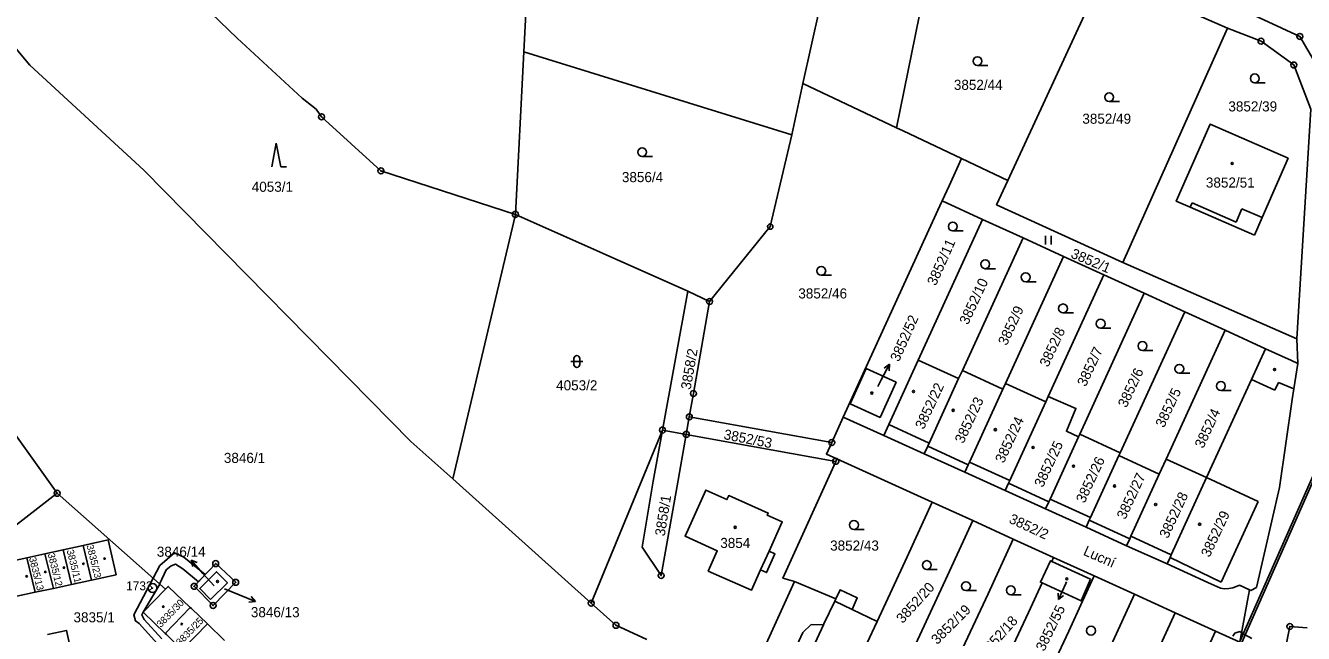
# Model space of a CAD drawing. Extents: x -644096 to -634268, y -1141430 to -1133463.
# Drawn here: x -640343 to -640127.6, y -1137631.3 to -1137528.7 of the extents above; entities that cross this region are included whole.
import ezdxf

# ---------------------------------------------------------------- set-up
doc = ezdxf.new("R2010")
doc.units = 0
for name, color, linetype in [('_CIVIL_CONSTRUCTION', 7, 'Continuous'), ('B_Hranice _3D', 7, 'Continuous'), ('M_Svah_Nasyp', 7, 'Continuous'), ('M_Svah_Zarez', 7, 'Continuous'), ('svrsek_osa_sjezdy', 7, 'Continuous'), ('svrsek_osa_VRT', 7, 'Continuous'), ('svrsek_popisy_VRT', 7, 'Continuous'), ('terminal_VRT', 7, 'Continuous')]:
    doc.layers.add(name, color=color, linetype=linetype)

msp = doc.modelspace()

# ---------------------------------------------------------------- linework, layer by layer
at = {"layer": '_CIVIL_CONSTRUCTION'}
for centre, radius in [((-640128.16, -1137530.58), 0.5), ((-640134.7, -1137531.38), 0.5), ((-640134.7, -1137531.38), 0.0303), ((-640128.16, -1137530.58), 0.0303), ((-640129.18, -1137535.4), 0.5), ((-640129.18, -1137535.4), 0.0303), ((-640293.07, -1137544.14), 0.5), ((-640293.07, -1137544.14), 0.0303), ((-640283.07, -1137553.27), 0.5), ((-640283.07, -1137553.27), 0.0303), ((-640260.4, -1137560.61), 0.5), ((-640260.4, -1137560.61), 0.0303), ((-640217.43, -1137562.68), 0.45), ((-640217.43, -1137562.68), 0.0273), ((-640227.66, -1137575.32), 0.5), ((-640227.66, -1137575.32), 0.0303), ((-640230.39, -1137590.83), 0.5), ((-640230.39, -1137590.83), 0.0303), ((-640231.08, -1137594.78), 0.5), ((-640231.08, -1137594.78), 0.0303), ((-640235.59, -1137597), 0.5), ((-640235.59, -1137597), 0.0303), ((-640231.59, -1137597.73), 0.5), ((-640231.59, -1137597.73), 0.0303), ((-640207.07, -1137599.11), 0.5), ((-640207.07, -1137599.11), 0.0303), ((-640206.4, -1137602.28), 0.5), ((-640206.4, -1137602.28), 0.0303), ((-640337.64, -1137607.67), 0.5), ((-640337.64, -1137607.67), 0.0303), ((-640310.92, -1137619.54), 0.5), ((-640310.92, -1137619.54), 0.0303), ((-640307.55, -1137622.69), 0.5), ((-640307.55, -1137622.69), 0.0303), ((-640235.83, -1137621.54), 0.5), ((-640235.83, -1137621.54), 0.0303), ((-640321.57, -1137623.66), 0.75), ((-640321.57, -1137623.66), 0.03), ((-640314.56, -1137623.37), 0.5), ((-640314.56, -1137623.37), 0.0303), ((-640311.36, -1137626.59), 0.5), ((-640311.36, -1137626.59), 0.0303), ((-640247.61, -1137626.22), 0.5), ((-640247.61, -1137626.22), 0.0303), ((-640243.44, -1137629.95), 0.5), ((-640243.44, -1137629.95), 0.0303), ((-640129.84, -1137630.16), 0.5), ((-640129.84, -1137630.16), 0.0303)]:
    msp.add_circle(centre, radius, dxfattribs=at)
at = {"layer": 'B_Hranice _3D'}
for points in [[(-640123.36, -1137598.92), (-640138.26, -1137632.69)], [(-640137.94, -1137632.83), (-640123.34, -1137599.74)], [(-640312.69, -1137621.4), (-640316.29, -1137618.44), (-640317.84, -1137617.7), (-640320.31, -1137619.86), (-640321.46, -1137622.02), (-640324.73, -1137628.17), (-640324.43, -1137629.2), (-640323.84, -1137629.64), (-640320.72, -1137633.05)], [(-640319.99, -1137632.25), (-640322.97, -1137628.94), (-640323.38, -1137628.17), (-640323.17, -1137627.72), (-640320.36, -1137623), (-640320.31, -1137622.91), (-640319.29, -1137620.57), (-640318.45, -1137619.91), (-640317.69, -1137619.63), (-640316.45, -1137620.4), (-640313.82, -1137622.6), (-640312.69, -1137621.4)], [(-640136.25, -1137632.16), (-640137.98, -1137631.19), (-640138.3, -1137631.01), (-640139.11, -1137631.26), (-640139.45, -1137631.8)]]:
    msp.add_lwpolyline(points, dxfattribs=at)
at = {"layer": 'M_Svah_Nasyp'}
for p, q in [((-640146.63, -1137559.41), (-640146.31, -1137558.67)), ((-640146.31, -1137558.67), (-640138.9, -1137561.91)), ((-640138.9, -1137561.91), (-640137.94, -1137559.67)), ((-640137.94, -1137559.67), (-640134.51, -1137561.15)), ((-640132.35, -1137590.27), (-640136.32, -1137588.49)), ((-640131.77, -1137588.97), (-640132.35, -1137590.27)), ((-640129.17, -1137590.06), (-640131.77, -1137588.97)), ((-640197.45, -1137596.08), (-640190.65, -1137599.21)), ((-640190.88, -1137599.72), (-640184.07, -1137602.85)), ((-640183.86, -1137602.4), (-640177.05, -1137605.52)), ((-640143.88, -1137605.03), (-640135.17, -1137609.05)), ((-640170.45, -1137609.1), (-640177.26, -1137605.98)), ((-640170.25, -1137608.65), (-640163.44, -1137611.78)), ((-640141.44, -1137622.64), (-640135.17, -1137609.05)), ((-640163.65, -1137612.22), (-640156.84, -1137615.36)), ((-640156.63, -1137614.89), (-640149.83, -1137618.04)), ((-640219.07, -1137620.6), (-640217.63, -1137617.43)), ((-640163.44, -1137622.14), (-640169.96, -1137619.16)), ((-640141.44, -1137622.64), (-640150.03, -1137618.48)), ((-640163.44, -1137622.14), (-640165, -1137625.8)), ((-640206.56, -1137625.9), (-640203.64, -1137627.3))]:
    msp.add_line(p, q, dxfattribs=at)
for points in [[(-640217.63, -1137617.43), (-640215.42, -1137612.49), (-640217.93, -1137611.38), (-640217.76, -1137611.01), (-640224.42, -1137608.05), (-640224.75, -1137608.72), (-640228.31, -1137607.14), (-640231.79, -1137614.88), (-640226.36, -1137617.39), (-640227.89, -1137620.81), (-640220.62, -1137624.04), (-640219.07, -1137620.6)], [(-640219.07, -1137620.6), (-640218.06, -1137621.06), (-640216.65, -1137617.91), (-640217.63, -1137617.43)]]:
    msp.add_lwpolyline(points, dxfattribs=at)
at = {"layer": 'M_Svah_Zarez'}
for centre, radius in [((-640139.57, -1137552.01), 0.175), ((-640132.41, -1137586.8), 0.175), ((-640193.29, -1137590.49), 0.175), ((-640200.31, -1137590.76), 0.175), ((-640186.59, -1137593.68), 0.175), ((-640179.49, -1137596.93), 0.175), ((-640173.13, -1137599.93), 0.175), ((-640166.31, -1137603.09), 0.175), ((-640159.39, -1137606.44), 0.175), ((-640152.46, -1137609.56), 0.175), ((-640223.35, -1137613.41), 0.175), ((-640145.05, -1137612.9), 0.175), ((-640336.51, -1137620.22), 0.123), ((-640333.22, -1137619.57), 0.123), ((-640329.65, -1137618.69), 0.123), ((-640342.79, -1137621.68), 0.123), ((-640339.65, -1137620.94), 0.123), ((-640310.61, -1137622.56), 0.175), ((-640167.45, -1137622.11), 0.175), ((-640319.77, -1137626.81), 0.123), ((-640316.64, -1137629.73), 0.123)]:
    msp.add_circle(centre, radius, dxfattribs=at)
at = {"layer": 'svrsek_osa_sjezdy'}
for p, q in [((-640182.5, -1137535.5), (-640180.75, -1137535.5)), ((-640135.75, -1137538.42), (-640134, -1137538.42)), ((-640160.3, -1137541.59), (-640158.55, -1137541.59)), ((-640300.71, -1137548.58), (-640301.46, -1137552.58)), ((-640299.96, -1137552.58), (-640300.71, -1137548.58)), ((-640239.03, -1137550.86), (-640237.28, -1137550.86)), ((-640299.96, -1137552.58), (-640298.96, -1137552.58)), ((-640186.66, -1137563.41), (-640184.91, -1137563.41)), ((-640171.06, -1137565.71), (-640171.06, -1137564.21)), ((-640170.06, -1137565.71), (-640170.06, -1137564.21)), ((-640208.84, -1137570.89), (-640207.09, -1137570.89)), ((-640181.2, -1137569.77), (-640179.45, -1137569.77)), ((-640174.37, -1137571.97), (-640172.62, -1137571.97)), ((-640168.07, -1137577.23), (-640166.32, -1137577.23)), ((-640161.75, -1137579.81), (-640160, -1137579.81)), ((-640154.69, -1137583.56), (-640152.94, -1137583.56)), ((-640251.03, -1137585.44), (-640249.03, -1137585.44)), ((-640250.53, -1137584.94), (-640250.53, -1137585.94)), ((-640249.53, -1137585.94), (-640249.53, -1137584.94)), ((-640148.47, -1137587.42), (-640146.72, -1137587.42)), ((-640141.47, -1137590.32), (-640139.72, -1137590.32)), ((-640203.33, -1137613.77), (-640201.58, -1137613.77)), ((-640191.04, -1137620.54), (-640189.29, -1137620.54)), ((-640184.43, -1137624.1), (-640182.68, -1137624.1)), ((-640176.88, -1137624.79), (-640175.13, -1137624.79))]:
    msp.add_line(p, q, dxfattribs=at)
for centre in [(-640182.5, -1137534.75), (-640135.75, -1137537.67), (-640160.3, -1137540.84), (-640239.03, -1137550.11), (-640186.66, -1137562.66), (-640181.2, -1137569.02), (-640208.84, -1137570.14), (-640174.37, -1137571.22), (-640168.07, -1137576.48), (-640161.75, -1137579.06), (-640154.69, -1137582.81), (-640148.47, -1137586.67), (-640141.47, -1137589.57), (-640203.33, -1137613.02), (-640191.04, -1137619.79), (-640184.43, -1137623.35), (-640176.88, -1137624.04), (-640163.36, -1137630.86)]:
    msp.add_circle(centre, 0.75, dxfattribs=at)
for centre, start, end in [((-640250.03, -1137584.94), 0, 180), ((-640250.03, -1137585.94), 180, 359.9879)]:
    msp.add_arc(centre, 0.5, start, end, dxfattribs=at)
at = {"layer": 'svrsek_popisy_VRT'}
for p, q in [((-640198.74, -1137588.54), (-640197.33, -1137585.89)), ((-640197.33, -1137585.89), (-640198.24, -1137586.54)), ((-640197.33, -1137585.89), (-640197.36, -1137587.01)), ((-640199.32, -1137589.64), (-640198.74, -1137588.54)), ((-640313.07, -1137621.19), (-640315.08, -1137618.96)), ((-640315.08, -1137618.96), (-640314.04, -1137619.37)), ((-640315.08, -1137618.96), (-640314.78, -1137620.04)), ((-640311.2, -1137623.27), (-640313.07, -1137621.19)), ((-640167.51, -1137622.61), (-640167.63, -1137622.88)), ((-640309.44, -1137623.82), (-640306.99, -1137624.82)), ((-640306.99, -1137624.82), (-640304.21, -1137625.94)), ((-640168.85, -1137625.62), (-640168.9, -1137624.5)), ((-640167.63, -1137622.88), (-640168.85, -1137625.62)), ((-640304.21, -1137625.94), (-640305.32, -1137626.03)), ((-640304.21, -1137625.94), (-640304.95, -1137625.1)), ((-640168.85, -1137625.62), (-640167.99, -1137624.91))]:
    msp.add_line(p, q, dxfattribs=at)
at = {"layer": 'terminal_VRT'}
for p, q in [((-640186.99, -1137500.85), (-640196.16, -1137545.99)), ((-640177.36, -1137554.9), (-640160.74, -1137518.82)), ((-640209.12, -1137525.92), (-640211.96, -1137538.5)), ((-640140.33, -1137529.17), (-640158.02, -1137568.74)), ((-640258.96, -1137533.2), (-640260.4, -1137560.61)), ((-640258.96, -1137533.2), (-640213.77, -1137547.2)), ((-640211.96, -1137538.5), (-640213.77, -1137547.2)), ((-640211.96, -1137538.5), (-640196.16, -1137545.99)), ((-640177.36, -1137554.9), (-640185.19, -1137551.19)), ((-640188.45, -1137558.33), (-640181.63, -1137561.45)), ((-640270.94, -1137605.26), (-640260.4, -1137560.61)), ((-640260.4, -1137560.61), (-640231.31, -1137573.54)), ((-640181.63, -1137561.45), (-640192.48, -1137585.2)), ((-640181.63, -1137561.45), (-640174.82, -1137564.57)), ((-640174.82, -1137564.57), (-640185.05, -1137586.96)), ((-640174.82, -1137564.57), (-640168.01, -1137567.69)), ((-640168.01, -1137567.69), (-640177.8, -1137589.13)), ((-640168.01, -1137567.69), (-640161.2, -1137570.8)), ((-640128.69, -1137581.63), (-640158.02, -1137568.74)), ((-640161.2, -1137570.8), (-640170.59, -1137591.35)), ((-640161.2, -1137570.8), (-640154.38, -1137573.92)), ((-640235.59, -1137597), (-640231.31, -1137573.54)), ((-640231.31, -1137573.54), (-640227.66, -1137575.32)), ((-640154.38, -1137573.92), (-640165.25, -1137597.71)), ((-640154.38, -1137573.92), (-640147.56, -1137577.04)), ((-640147.56, -1137577.04), (-640158.45, -1137600.85)), ((-640147.56, -1137577.04), (-640140.75, -1137580.16)), ((-640140.75, -1137580.16), (-640150.68, -1137601.89)), ((-640140.75, -1137580.16), (-640133.94, -1137583.28)), ((-640128.52, -1137585.76), (-640128.69, -1137581.63)), ((-640192.48, -1137585.2), (-640185.68, -1137588.33)), ((-640185.68, -1137588.33), (-640185.05, -1137586.96)), ((-640185.05, -1137586.96), (-640178.24, -1137590.1)), ((-640178.24, -1137590.1), (-640177.8, -1137589.13)), ((-640177.8, -1137589.13), (-640171, -1137592.26)), ((-640171, -1137592.26), (-640170.59, -1137591.35)), ((-640231.08, -1137594.78), (-640231.59, -1137597.73)), ((-640231.08, -1137594.78), (-640207.07, -1137599.11)), ((-640205.12, -1137594.84), (-640207.07, -1137599.11)), ((-640198.3, -1137597.94), (-640205.12, -1137594.84)), ((-640235.59, -1137597), (-640247.61, -1137626.22)), ((-640231.59, -1137597.73), (-640235.59, -1137597)), ((-640206.4, -1137602.28), (-640231.59, -1137597.73)), ((-640191.48, -1137601.03), (-640198.3, -1137597.94)), ((-640165.45, -1137598.15), (-640165.25, -1137597.71)), ((-640165.25, -1137597.71), (-640158.45, -1137600.85)), ((-640184.65, -1137604.13), (-640191.48, -1137601.03)), ((-640158.45, -1137600.85), (-640158.65, -1137601.29)), ((-640206.21, -1137601.85), (-640206.4, -1137602.28)), ((-640206.21, -1137601.85), (-640190.13, -1137609.17)), ((-640158.65, -1137601.29), (-640151.85, -1137604.44)), ((-640151.85, -1137604.44), (-640150.68, -1137601.89)), ((-640150.68, -1137601.89), (-640143.88, -1137605.03)), ((-640247.61, -1137626.22), (-640270.94, -1137605.26)), ((-640177.83, -1137607.22), (-640184.65, -1137604.13)), ((-640319.38, -1137623.87), (-640337.64, -1137607.67)), ((-640171.01, -1137610.32), (-640177.83, -1137607.22)), ((-640190.13, -1137609.17), (-640183.31, -1137612.28)), ((-640164.19, -1137613.41), (-640171.01, -1137610.32)), ((-640183.31, -1137612.28), (-640176.49, -1137615.39)), ((-640157.37, -1137616.51), (-640164.19, -1137613.41)), ((-640176.49, -1137615.39), (-640169.66, -1137618.5)), ((-640342.78, -1137618.54), (-640339.71, -1137617.87)), ((-640339.71, -1137617.87), (-640336.64, -1137617.2)), ((-640339.71, -1137617.87), (-640338.27, -1137623.71)), ((-640336.64, -1137617.2), (-640333.26, -1137616.46)), ((-640336.64, -1137617.2), (-640335.23, -1137623.05)), ((-640331.86, -1137622.33), (-640333.26, -1137616.46)), ((-640150.54, -1137619.6), (-640157.37, -1137616.51)), ((-640345.86, -1137619.21), (-640342.78, -1137618.54)), ((-640342.78, -1137618.54), (-640341.37, -1137624.38)), ((-640169.66, -1137618.5), (-640162.84, -1137621.61)), ((-640331.86, -1137622.33), (-640335.23, -1137623.05)), ((-640206.37, -1137625.5), (-640213.32, -1137622.57)), ((-640162.84, -1137621.61), (-640164.8, -1137625.89)), ((-640162.84, -1137621.61), (-640156.02, -1137624.72)), ((-640341.37, -1137624.38), (-640344.45, -1137625.04)), ((-640338.27, -1137623.71), (-640341.37, -1137624.38)), ((-640335.23, -1137623.05), (-640338.27, -1137623.71)), ((-640156.02, -1137624.72), (-640149.2, -1137627.83)), ((-640136.66, -1137623.96), (-640138.33, -1137623.2)), ((-640315.21, -1137626.92), (-640319.44, -1137631.31)), ((-640149.2, -1137627.83), (-640142.37, -1137630.93)), ((-640316.56, -1137634.08), (-640312.33, -1137629.7)), ((-640309.44, -1137632.49), (-640312.33, -1137629.7)), ((-640142.37, -1137630.93), (-640138.28, -1137632.8))]:
    msp.add_line(p, q, dxfattribs=at)
for points in [[(-640260.41, -1137469.76), (-640259.69, -1137497.17), (-640257.81, -1137510.32), (-640258.96, -1137533.2)], [(-640332.13, -1137506.94), (-640307.29, -1137530.85), (-640296.36, -1137541.01), (-640293.98, -1137542.86), (-640293.07, -1137544.14), (-640283.07, -1137553.27), (-640260.4, -1137560.61)], [(-640161.6, -1137514.66), (-640150.88, -1137520.01), (-640128.16, -1137530.58), (-640123.72, -1137538.17)], [(-640140.33, -1137529.17), (-640152.31, -1137523.88), (-640160.74, -1137518.82)], [(-640270.94, -1137605.26), (-640278, -1137598.92), (-640323.03, -1137553.16), (-640342.24, -1137535.43), (-640351.96, -1137523.8)], [(-640128.69, -1137581.63), (-640126.29, -1137542.85), (-640129.18, -1137535.4), (-640134.7, -1137531.38), (-640140.33, -1137529.17)], [(-640213.77, -1137547.2), (-640217.43, -1137562.68), (-640227.66, -1137575.32)], [(-640196.16, -1137545.99), (-640195.03, -1137546.52), (-640185.19, -1137551.19)], [(-640135.81, -1137564.12), (-640146.63, -1137559.41), (-640148.99, -1137558.39), (-640143.3, -1137545.4), (-640130.14, -1137551.13), (-640134.51, -1137561.15), (-640135.81, -1137564.12)], [(-640185.19, -1137551.19), (-640187.28, -1137555.77), (-640188.45, -1137558.33)], [(-640158.02, -1137568.74), (-640179.28, -1137558.99), (-640177.36, -1137554.9)], [(-640188.45, -1137558.33), (-640188.55, -1137558.56), (-640205.12, -1137594.84)], [(-640337.64, -1137607.67), (-640354.19, -1137584.61), (-640369.89, -1137571.62)], [(-640227.66, -1137575.32), (-640230.39, -1137590.83), (-640231.08, -1137594.78)], [(-640143.88, -1137605.03), (-640136.32, -1137588.49), (-640133.94, -1137583.28)], [(-640133.94, -1137583.28), (-640129.56, -1137585.28), (-640128.52, -1137585.76)], [(-640198.3, -1137597.94), (-640197.45, -1137596.08), (-640192.48, -1137585.2)], [(-640136.66, -1137623.96), (-640136.41, -1137624.08), (-640135.44, -1137623.54), (-640131.61, -1137606.67), (-640129.44, -1137591.82), (-640129.17, -1137590.06), (-640128.52, -1137585.76)], [(-640203.96, -1137592.59), (-640201.27, -1137586.64), (-640196.22, -1137588.94), (-640198.91, -1137594.87), (-640203.96, -1137592.59)], [(-640191.48, -1137601.03), (-640190.88, -1137599.72), (-640190.65, -1137599.21), (-640185.68, -1137588.33)], [(-640184.65, -1137604.13), (-640184.07, -1137602.85), (-640183.86, -1137602.4), (-640178.24, -1137590.1)], [(-640177.83, -1137607.22), (-640177.26, -1137605.98), (-640177.05, -1137605.52), (-640171, -1137592.26)], [(-640170.59, -1137591.35), (-640165.91, -1137593.35), (-640167.52, -1137597.19), (-640165.45, -1137598.15)], [(-640231.59, -1137597.73), (-640233.11, -1137606.44), (-640235.83, -1137621.54), (-640239.02, -1137616.74), (-640237.17, -1137605.65), (-640235.59, -1137597)], [(-640171.01, -1137610.32), (-640170.45, -1137609.1), (-640170.25, -1137608.65), (-640165.45, -1137598.15)], [(-640207.07, -1137599.11), (-640207.96, -1137601.05), (-640206.21, -1137601.85)], [(-640206.4, -1137602.28), (-640215.29, -1137621.99), (-640213.32, -1137622.57)], [(-640164.19, -1137613.41), (-640163.65, -1137612.22), (-640163.44, -1137611.78), (-640158.65, -1137601.29)], [(-640157.37, -1137616.51), (-640156.84, -1137615.36), (-640156.63, -1137614.89), (-640151.85, -1137604.44)], [(-640150.54, -1137619.6), (-640150.03, -1137618.48), (-640149.83, -1137618.04), (-640143.88, -1137605.03)], [(-640355.08, -1137621.22), (-640349.27, -1137616.64), (-640338.35, -1137608.22), (-640337.64, -1137607.67)], [(-640190.13, -1137609.17), (-640194.35, -1137618.38), (-640199.43, -1137629.31)], [(-640183.31, -1137612.28), (-640187.53, -1137621.52), (-640194.77, -1137637.06)], [(-640333.26, -1137616.46), (-640329.05, -1137615.53), (-640327.71, -1137621.43), (-640331.86, -1137622.33)], [(-640176.49, -1137615.39), (-640180.72, -1137624.65), (-640187.99, -1137640.23)], [(-640311.36, -1137626.59), (-640314.56, -1137623.37), (-640310.92, -1137619.54), (-640307.55, -1137622.69), (-640311.36, -1137626.59)], [(-640171.62, -1137622.79), (-640171.89, -1137622.67), (-640170.19, -1137619.06), (-640169.96, -1137619.16), (-640169.66, -1137618.5)], [(-640141.54, -1137623.69), (-640143.67, -1137622.72), (-640150.54, -1137619.6)], [(-640311.77, -1137625.57), (-640313.62, -1137623.73), (-640310.77, -1137620.92), (-640308.94, -1137622.78), (-640311.77, -1137625.57)], [(-640213.32, -1137622.57), (-640220.08, -1137637.43), (-640223.3, -1137640.79)], [(-640319.44, -1137631.31), (-640323.17, -1137627.72), (-640319.38, -1137623.87)], [(-640315.21, -1137626.92), (-640318.91, -1137623.39), (-640319.38, -1137623.87)], [(-640199.43, -1137629.31), (-640203.64, -1137627.3), (-640202.76, -1137625.33), (-640205.65, -1137623.95), (-640206.37, -1137625.5)], [(-640171.62, -1137622.79), (-640173.9, -1137627.78), (-640181.13, -1137643.25)], [(-640164.8, -1137625.89), (-640165, -1137625.8), (-640171.62, -1137622.79)], [(-640156.02, -1137624.72), (-640160.28, -1137634.05), (-640167.44, -1137649.33)], [(-640138.33, -1137623.2), (-640138.98, -1137623.48), (-640139.44, -1137623.62), (-640140.13, -1137623.74), (-640140.84, -1137623.77), (-640141.54, -1137623.69)], [(-640138.28, -1137632.8), (-640136.99, -1137625.75), (-640136.66, -1137623.96)], [(-640312.33, -1137629.7), (-640314.99, -1137627.13), (-640315.21, -1137626.92)], [(-640238.24, -1137632.33), (-640243.44, -1137629.95), (-640247.61, -1137626.22)], [(-640206.37, -1137625.5), (-640206.56, -1137625.9), (-640208.39, -1137629.69), (-640208.48, -1137629.87)], [(-640164.8, -1137625.89), (-640167.09, -1137630.92), (-640174.35, -1137646.42)], [(-640149.2, -1137627.83), (-640153.46, -1137637.19), (-640160.67, -1137652.52)], [(-640339.28, -1137631.49), (-640336.07, -1137630.82), (-640334.67, -1137637.17), (-640337.89, -1137637.88)], [(-640316.56, -1137634.08), (-640319.22, -1137631.52), (-640319.44, -1137631.31)], [(-640208.48, -1137629.87), (-640210.53, -1137629.82), (-640211.96, -1137631.17), (-640215.74, -1137639.45), (-640216.15, -1137644.18), (-640214.81, -1137646.68), (-640195.89, -1137655.61), (-640152.94, -1137675.47), (-640148.17, -1137676.43)], [(-640208.48, -1137629.87), (-640213.88, -1137641.49), (-640215.42, -1137644.8), (-640208.19, -1137648.17)], [(-640199.43, -1137629.31), (-640201.16, -1137633.04), (-640201.85, -1137634.51)], [(-640142.37, -1137630.93), (-640146.65, -1137640.32), (-640153.91, -1137655.74)], [(-640126.94, -1137630.39), (-640129.84, -1137630.16), (-640138.56, -1137673.25)]]:
    msp.add_lwpolyline(points, dxfattribs=at)

# ---------------------------------------------------------------- texts
at = {"layer": '_CIVIL_CONSTRUCTION'}
msp.add_text('1733', height=1.5, dxfattribs=at).set_placement((-640326.02, -1137624.03))
at = {"layer": 'svrsek_osa_VRT'}
for s, p in [('3852/44', (-640186.48, -1137539.6)), ('3852/39', (-640140.2, -1137543.24)), ('3852/49', (-640164.82, -1137545.32)), ('3856/4', (-640242.44, -1137555.17)), ('4053/1', (-640304.84, -1137556.8)), ('3852/51', (-640143.99, -1137556.09)), ('3852/46', (-640212.7, -1137574.8)), ('4053/2', (-640253.53, -1137590.3)), ('3846/1', (-640309.54, -1137602.55)), ('3854', (-640225.86, -1137616.9)), ('3852/43', (-640207.34, -1137617.34)), ('3846/14', (-640320.84, -1137618.38)), ('3846/13', (-640304.99, -1137628.58)), ('3835/1', (-640334.89, -1137629.45))]:
    msp.add_text(s, height=1.7, dxfattribs=at).set_placement(p)
for s, height, rotation, p in [('3852/11', 1.7, 66, (-640189.52, -1137572.77)), ('3852/1', 1.7, 337, (-640166.91, -1137567.85)), ('3852/10', 1.7, 65, (-640184.11, -1137579.36)), ('3852/9', 1.7, 65, (-640177.58, -1137582.86)), ('3852/52', 1.7, 66, (-640195.75, -1137585.6)), ('3852/8', 1.7, 65, (-640170.59, -1137586.49)), ('3858/2', 1.7, 80, (-640230.86, -1137590.27)), ('3852/7', 1.7, 65, (-640164.25, -1137589.79)), ('3852/6', 1.7, 65, (-640157.38, -1137593.35)), ('3852/22', 1.7, 65, (-640191.56, -1137597)), ('3852/5', 1.7, 65, (-640151.05, -1137596.72)), ('3852/23', 1.7, 65, (-640184.88, -1137599.39)), ('3852/4', 1.7, 65, (-640144.44, -1137600.21)), ('3852/53', 1.7, 349, (-640225.38, -1137598.51)), ('3852/24', 1.7, 65, (-640178.08, -1137602.71)), ('3852/25', 1.7, 65, (-640171.48, -1137606.81)), ('3852/26', 1.7, 65, (-640164.45, -1137609.45)), ('3852/27', 1.7, 65, (-640157.58, -1137612.21)), ('3852/28', 1.7, 65, (-640150.4, -1137615.42)), ('3858/1', 1.7, 81, (-640235.22, -1137614.98)), ('3852/2', 1.7, 335, (-640177.33, -1137612.58)), ('3852/29', 1.7, 65, (-640143.38, -1137618.59)), ('3835/13', 1.19, 284, (-640342.4, -1137618.6)), ('3835/12', 1.19, 284, (-640339.25, -1137617.91)), ('3835/11', 1.19, 284, (-640336.05, -1137617.32)), ('3835/23', 1.19, 284, (-640332.7, -1137616.49)), ('3852/20', 1.7, 48, (-640195.11, -1137629.74)), ('3835/30', 1.19, 46, (-640320.16, -1137630.4)), ('3852/19', 1.7, 45, (-640189.29, -1137633.3)), ('3852/55', 1.7, 64, (-640171.25, -1137634.45)), ('3835/25', 1.19, 46, (-640316.89, -1137633.45)), ('3852/18', 1.7, 48, (-640181.08, -1137635.4))]:
    msp.add_text(s, height=height, rotation=rotation, dxfattribs=at).set_placement(p)
at = {"layer": 'svrsek_popisy_VRT'}
msp.add_text('Lucní', height=1.7, rotation=336, dxfattribs=at).set_placement((-640164.8, -1137618.02))

doc.saveas('drawing.dxf')
